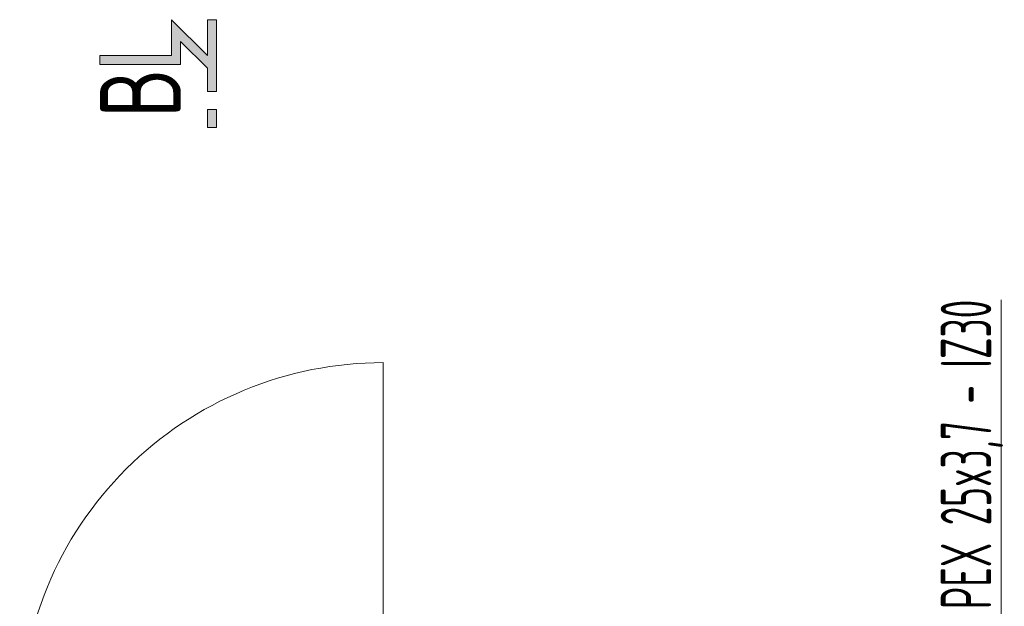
# Model space of a CAD drawing. Header units: millimetres. Extents: x 14365 to 105143, y -126377 to -22383.
# Tile 283 of 285: x 58474 to 60913, y -26571 to -25118. Entities that reach past the tile are written whole.
import ezdxf
from ezdxf.enums import TextEntityAlignment as Align

# ---------------------------------------------------------------- set-up
doc = ezdxf.new("R2010")
doc.units = ezdxf.units.MM
doc.linetypes.add('phl_thick', pattern=[0])
doc.layers.add('UT_KOTY - DIMENZE', color=7, linetype='Continuous', lineweight=5)
doc.layers.add('VZT_50 POPIS - OBECNE', color=7, linetype='Continuous', lineweight=5)
doc.styles.add('EVORA_125', font='isocp.shx', dxfattribs={"width": 0.8, "height": 125})
doc.styles.add('ISOCP 2.5', font='isocp.shx', dxfattribs={"width": 0.6, "height": 2.5})

msp = doc.modelspace()

# ---------------------------------------------------------------- hatches: boundary and pattern name
at = {"layer": 'VZT_50 POPIS - OBECNE'}
h = msp.add_hatch(color=256, dxfattribs=at)
h.dxf.hatch_style = 1
h.paths.add_polyline_path([(58850.4, -25118.4), (58850.4, -25207.3), (58672.7, -25207.3), (58672.7, -25229.5), (58872.7, -25229.5), (58872.7, -25172.1), (58939.3, -25238.7), (58939.3, -25296.2), (58961.6, -25296.2), (58961.6, -25118.4), (58939.3, -25118.4), (58939.3, -25207.3)])
h.paths.add_polyline_path([(58939.3, -25340.7), (58939.3, -25385.1), (58961.6, -25385.1), (58961.6, -25340.7)])

# ---------------------------------------------------------------- linework, layer by layer
at = {"layer": 'UT_KOTY - DIMENZE'}
msp.add_lwpolyline([(60905.9, -26612.9), (60905.9, -25811.6)], dxfattribs=at)
at = {"layer": 'VZT_50 POPIS - OBECNE', "linetype": 'phl_thick'}
msp.add_line((59374, -26952.4), (59374.6, -25967.5), dxfattribs=at)
at = {"layer": 'VZT_50 POPIS - OBECNE'}
for points in [[(58939.3, -25207.3), (58850.4, -25118.4), (58850.4, -25207.3), (58672.7, -25207.3)], [(58672.7, -25207.3), (58672.7, -25229.5), (58872.7, -25229.5), (58872.7, -25172.1), (58939.3, -25238.7), (58939.3, -25296.2), (58961.6, -25296.2), (58961.6, -25118.4), (58939.3, -25118.4)], [(58939.3, -25118.4), (58939.3, -25207.3)], [(58939.3, -25340.7), (58939.3, -25385.1), (58961.6, -25385.1), (58961.6, -25340.7), (58939.3, -25340.7)]]:
    msp.add_lwpolyline(points, dxfattribs=at)
at = {"layer": 'VZT_50 POPIS - OBECNE', "linetype": 'phl_thick'}
msp.add_arc((59374, -26867.5), 900, 89.9625, 179.9625, dxfattribs=at)

# ---------------------------------------------------------------- texts
at = {"layer": 'UT_KOTY - DIMENZE', "insert": (60755.9, -25811.6), "char_height": 125, "attachment_point": 3, "rotation": 90, "style": 'ISOCP 2.5'}
msp.add_mtext('PEX 25x3,7 - IZ30', dxfattribs=at)
at = {"layer": 'VZT_50 POPIS - OBECNE', "style": 'EVORA_125', "width": 0.8}
msp.add_attdef('B', text='B', height=200, rotation=90, dxfattribs=at).set_placement((58932.7, -25238.7), align=Align.BOTTOM_RIGHT)

doc.saveas('drawing.dxf')
